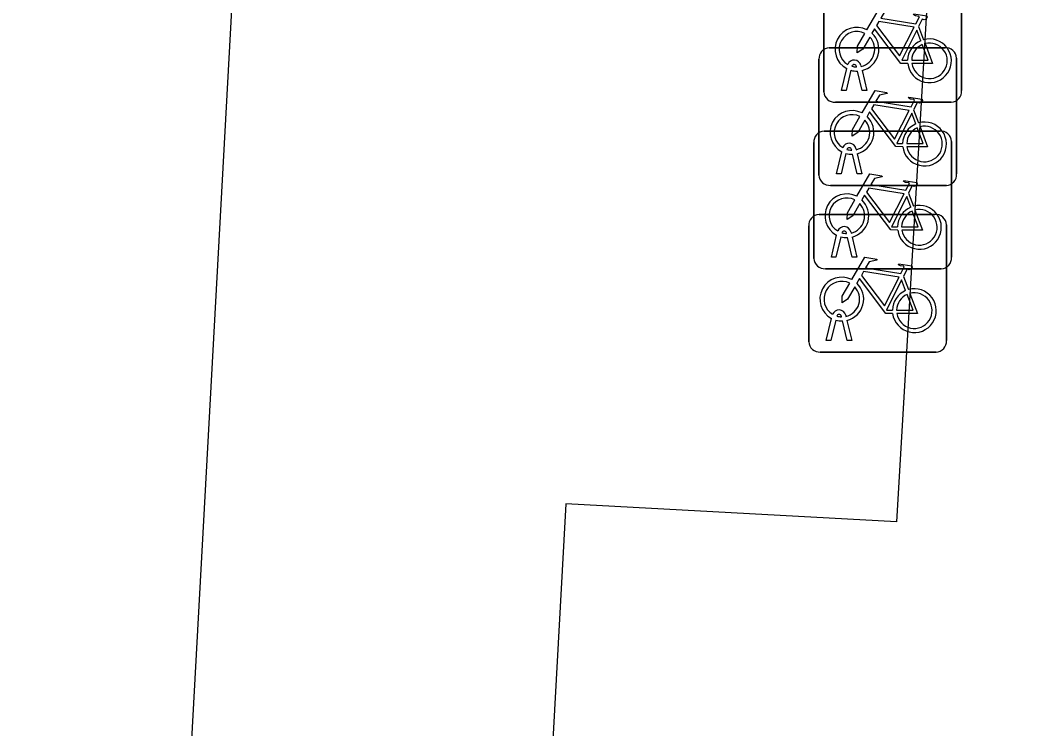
# Model space of a CAD drawing. Extents: x 157466 to 158888, y 383063 to 384677.
# Drawn here: x 157865.5 to 157872.83, y 384269.7 to 384274.84 of the extents above; entities that cross this region are included whole.
import ezdxf

# ---------------------------------------------------------------- set-up
doc = ezdxf.new("R2010")
doc.units = 0
doc.layers.add('IMGEO_Fietsenrek', color=7, linetype='Continuous')
doc.layers.add('IMGEO_Rijbaan_lokaal_gesloten', color=7, linetype='Continuous')

msp = doc.modelspace()

# ---------------------------------------------------------------- linework, layer by layer
at = {"layer": 'IMGEO_Fietsenrek'}
for p, q in [((157871.3335, 384274.3209), (157871.3335, 384275.1618)), ((157871.3335, 384275.1618), (157871.3335, 384274.3209)), ((157872.3325, 384275.1711), (157872.3325, 384274.3302)), ((157872.3325, 384274.3302), (157872.3325, 384275.1711)), ((157872.0202, 384274.7952), (157872.0565, 384274.7)), ((157871.3719, 384274.6415), (157872.2128, 384274.6415)), ((157872.2128, 384274.6415), (157871.3719, 384274.6415)), ((157871.2975, 384273.7169), (157871.2975, 384274.5578)), ((157871.2975, 384274.5578), (157871.2975, 384273.7169)), ((157872.2965, 384274.5671), (157872.2965, 384273.7262)), ((157872.2965, 384273.7262), (157872.2965, 384274.5671)), ((157871.4605, 384274.3303), (157871.4988, 384274.4903)), ((157871.5292, 384274.4781), (157871.4939, 384274.3303)), ((157871.5709, 384274.5019), (157871.5699, 384274.5062)), ((157871.612, 384274.3303), (157871.5781, 384274.472)), ((157871.6016, 384274.5134), (157871.6034, 384274.5055)), ((157871.6104, 384274.4763), (157871.6454, 384274.3303)), ((157871.4939, 384274.3303), (157871.4605, 384274.3303)), ((157871.6454, 384274.3303), (157871.612, 384274.3303)), ((157872.2581, 384274.2465), (157871.4172, 384274.2465)), ((157871.4172, 384274.2465), (157872.2581, 384274.2465)), ((157871.9842, 384274.1912), (157872.0205, 384274.096)), ((157871.3349, 384274.0365), (157872.1758, 384274.0365)), ((157872.1758, 384274.0365), (157871.3349, 384274.0365)), ((157871.2605, 384273.1119), (157871.2605, 384273.9528)), ((157871.2605, 384273.9528), (157871.2605, 384273.1119)), ((157872.2595, 384273.9621), (157872.2595, 384273.1212)), ((157872.2595, 384273.1212), (157872.2595, 384273.9621)), ((157871.4245, 384273.7263), (157871.4628, 384273.8863)), ((157871.4932, 384273.8741), (157871.4579, 384273.7263)), ((157871.5349, 384273.8979), (157871.5339, 384273.9022)), ((157871.5656, 384273.9094), (157871.5674, 384273.9015)), ((157871.576, 384273.7263), (157871.5421, 384273.868)), ((157871.5744, 384273.8723), (157871.6094, 384273.7263)), ((157871.4579, 384273.7263), (157871.4245, 384273.7263)), ((157871.6094, 384273.7263), (157871.576, 384273.7263)), ((157872.2221, 384273.6425), (157871.3812, 384273.6425)), ((157871.3812, 384273.6425), (157872.2221, 384273.6425)), ((157871.9472, 384273.5862), (157871.9835, 384273.491)), ((157871.2979, 384273.4315), (157872.1388, 384273.4315)), ((157872.1388, 384273.4315), (157871.2979, 384273.4315)), ((157871.2235, 384272.5069), (157871.2235, 384273.3478)), ((157871.2235, 384273.3478), (157871.2235, 384272.5069)), ((157871.4979, 384273.2929), (157871.4969, 384273.2972)), ((157871.5286, 384273.3044), (157871.5304, 384273.2965)), ((157872.2225, 384273.3571), (157872.2225, 384272.5162)), ((157872.2225, 384272.5162), (157872.2225, 384273.3571)), ((157871.3875, 384273.1213), (157871.4258, 384273.2813)), ((157871.4562, 384273.2691), (157871.4209, 384273.1213)), ((157871.539, 384273.1213), (157871.5051, 384273.263)), ((157871.5374, 384273.2673), (157871.5724, 384273.1213)), ((157871.4209, 384273.1213), (157871.3875, 384273.1213)), ((157871.5724, 384273.1213), (157871.539, 384273.1213)), ((157872.1851, 384273.0375), (157871.3442, 384273.0375)), ((157871.3442, 384273.0375), (157872.1851, 384273.0375)), ((157871.9102, 384272.9812), (157871.9465, 384272.886)), ((157871.3505, 384272.5163), (157871.3888, 384272.6763)), ((157871.4192, 384272.6641), (157871.3839, 384272.5163)), ((157871.4609, 384272.6879), (157871.4599, 384272.6922)), ((157871.502, 384272.5163), (157871.4681, 384272.658)), ((157871.4916, 384272.6994), (157871.4934, 384272.6915)), ((157871.5004, 384272.6623), (157871.5354, 384272.5163)), ((157871.3839, 384272.5163), (157871.3505, 384272.5163)), ((157871.5354, 384272.5163), (157871.502, 384272.5163)), ((157872.1481, 384272.4325), (157871.3072, 384272.4325)), ((157871.3072, 384272.4325), (157872.1481, 384272.4325))]:
    msp.add_line(p, q, dxfattribs=at)
for points in [[(157871.6461, 384274.7722), (157871.7408, 384274.9357), (157871.827, 384274.9219), (157871.8287, 384274.9132), (157871.7726, 384274.9023), (157871.7464, 384274.857), (157872.0016, 384274.8162)], [(157871.9887, 384274.791), (157871.7319, 384274.832), (157871.7152, 384274.8032), (157871.8822, 384274.5829), (157871.9887, 384274.791)], [(157872.0016, 384274.8162), (157872.0266, 384274.865), (157872.0215, 384274.869), (157871.9983, 384274.8727), (157871.9856, 384274.8802), (157871.9846, 384274.8833), (157871.9868, 384274.8879), (157872.0816, 384274.8728), (157872.0839, 384274.8625), (157872.0745, 384274.8501), (157872.0621, 384274.8437), (157872.0476, 384274.8499), (157872.0202, 384274.7952)], [(157871.9418, 384274.5275), (157871.8921, 384274.5276), (157871.7014, 384274.7793), (157871.6824, 384274.7465)], [(157872.0367, 384274.693), (157872.0074, 384274.7698), (157871.898, 384274.5517), (157871.9407, 384274.5516)], [(157871.6668, 384274.7197), (157871.6152, 384274.6305), (157871.5753, 384274.6045), (157871.5765, 384274.652), (157871.631, 384274.7462)], [(157871.9707, 384274.5515), (157872.0906, 384274.5513), (157872.0474, 384274.6649)], [(157872.0672, 384274.6718), (157872.1222, 384274.5272), (157871.9721, 384274.5275)], [(157871.6101, 384274.1682), (157871.7048, 384274.3317), (157871.791, 384274.3179), (157871.7927, 384274.3092), (157871.7366, 384274.2983), (157871.7104, 384274.253), (157871.9656, 384274.2122)], [(157871.9656, 384274.2122), (157871.9906, 384274.261), (157871.9855, 384274.265), (157871.9623, 384274.2687), (157871.9496, 384274.2762), (157871.9486, 384274.2793), (157871.9508, 384274.2839), (157872.0456, 384274.2688), (157872.0479, 384274.2585), (157872.0385, 384274.2461), (157872.0261, 384274.2397), (157872.0116, 384274.2459), (157871.9842, 384274.1912)], [(157871.9058, 384273.9235), (157871.8561, 384273.9236), (157871.6654, 384274.1753), (157871.6464, 384274.1425)], [(157871.9527, 384274.187), (157871.6959, 384274.228), (157871.6792, 384274.1992), (157871.8462, 384273.9789), (157871.9527, 384274.187)], [(157871.6308, 384274.1157), (157871.5792, 384274.0265), (157871.5393, 384274.0005), (157871.5405, 384274.048), (157871.595, 384274.1422)], [(157872.0007, 384274.089), (157871.9714, 384274.1658), (157871.862, 384273.9477), (157871.9047, 384273.9476)], [(157871.9347, 384273.9475), (157872.0546, 384273.9473), (157872.0114, 384274.0609)], [(157872.0312, 384274.0678), (157872.0862, 384273.9232), (157871.9361, 384273.9235)], [(157871.5731, 384273.5632), (157871.6678, 384273.7267), (157871.754, 384273.7129), (157871.7557, 384273.7042), (157871.6996, 384273.6933), (157871.6734, 384273.648), (157871.9286, 384273.6072)], [(157871.9286, 384273.6072), (157871.9536, 384273.656), (157871.9485, 384273.66), (157871.9253, 384273.6637), (157871.9126, 384273.6712), (157871.9116, 384273.6743), (157871.9138, 384273.6789), (157872.0086, 384273.6638), (157872.0109, 384273.6535), (157872.0015, 384273.6411), (157871.9891, 384273.6347), (157871.9746, 384273.6409), (157871.9472, 384273.5862)], [(157871.9157, 384273.582), (157871.6589, 384273.623), (157871.6422, 384273.5942), (157871.8092, 384273.3739), (157871.9157, 384273.582)], [(157871.5938, 384273.5107), (157871.5422, 384273.4215), (157871.5023, 384273.3955), (157871.5035, 384273.443), (157871.558, 384273.5372)], [(157871.8688, 384273.3185), (157871.8191, 384273.3186), (157871.6284, 384273.5703), (157871.6094, 384273.5375)], [(157871.9637, 384273.484), (157871.9344, 384273.5608), (157871.825, 384273.3427), (157871.8677, 384273.3426)], [(157871.8977, 384273.3425), (157872.0176, 384273.3423), (157871.9744, 384273.4559)], [(157871.9942, 384273.4628), (157872.0492, 384273.3182), (157871.8991, 384273.3185)], [(157871.5361, 384272.9582), (157871.6308, 384273.1217), (157871.717, 384273.1079), (157871.7187, 384273.0992), (157871.6626, 384273.0883), (157871.6364, 384273.043), (157871.8916, 384273.0022)], [(157871.8916, 384273.0022), (157871.9166, 384273.051), (157871.9115, 384273.055), (157871.8883, 384273.0587), (157871.8756, 384273.0662), (157871.8746, 384273.0693), (157871.8768, 384273.0739), (157871.9716, 384273.0588), (157871.9739, 384273.0485), (157871.9645, 384273.0361), (157871.9521, 384273.0297), (157871.9376, 384273.0359), (157871.9102, 384272.9812)], [(157871.8787, 384272.977), (157871.6219, 384273.018), (157871.6052, 384272.9892), (157871.7722, 384272.7689), (157871.8787, 384272.977)], [(157871.5568, 384272.9057), (157871.5052, 384272.8165), (157871.4653, 384272.7905), (157871.4665, 384272.838), (157871.521, 384272.9322)], [(157871.8318, 384272.7135), (157871.7821, 384272.7136), (157871.5914, 384272.9653), (157871.5724, 384272.9325)], [(157871.9267, 384272.879), (157871.8974, 384272.9558), (157871.788, 384272.7377), (157871.8307, 384272.7376)], [(157871.8607, 384272.7375), (157871.9806, 384272.7373), (157871.9374, 384272.8509)], [(157871.9572, 384272.8578), (157872.0122, 384272.7132), (157871.8621, 384272.7135)]]:
    msp.add_lwpolyline(points, dxfattribs=at)
for centre, radius, start, end in [((157871.5731, 384274.6309), 0.159, 62.67661, 242.13685), ((157871.5731, 384274.6309), 0.129, 63.31916, 238.90302), ((157871.5731, 384274.6309), 0.129, 283.60429, 43.43025), ((157871.5731, 384274.6309), 0.159, 283.5766, 46.60424), ((157872.0997, 384274.5469), 0.159, 113.3408, 178.32165), ((157872.0997, 384274.5469), 0.159, 187.0065, 105.77075), ((157871.3752, 384274.5636), 0.0779, 92.4484, 184.28452), ((157871.3752, 384274.5636), 0.0779, 92.4484, 184.28452), ((157872.0997, 384274.5469), 0.129, 113.92302, 177.95563), ((157872.0997, 384274.5469), 0.129, 188.67146, 104.58832), ((157872.2186, 384274.5638), 0.0779, 2.4484, 94.28452), ((157872.2186, 384274.5638), 0.0779, 2.4484, 94.28452), ((157871.5529, 384274.5023), 0.0499, 12.8025, 158.69338), ((157871.5731, 384274.6309), 0.159, 253.99666, 271.78671), ((157871.5529, 384274.5023), 0.0174, 12.8025, 163.45023), ((157871.5731, 384274.6309), 0.129, 253.41502, 269.02044), ((157871.4114, 384274.3242), 0.0779, 182.4484, 274.28452), ((157871.4114, 384274.3242), 0.0779, 182.4484, 274.28452), ((157872.2548, 384274.3244), 0.0779, 272.4484, 4.28452), ((157872.2548, 384274.3244), 0.0779, 272.4484, 4.28452), ((157871.5371, 384274.0269), 0.159, 62.67661, 242.13685), ((157871.5371, 384274.0269), 0.129, 63.31916, 238.90302), ((157871.5371, 384274.0269), 0.129, 283.60429, 43.43025), ((157871.5371, 384274.0269), 0.159, 283.5766, 46.60424), ((157872.0637, 384273.9429), 0.159, 187.0065, 105.77075), ((157871.3382, 384273.9586), 0.0779, 92.4484, 184.28452), ((157871.3382, 384273.9586), 0.0779, 92.4484, 184.28452), ((157872.0637, 384273.9429), 0.159, 113.3408, 178.32165), ((157872.0637, 384273.9429), 0.129, 113.92302, 177.95563), ((157872.0637, 384273.9429), 0.129, 188.67146, 104.58832), ((157872.1816, 384273.9588), 0.0779, 2.4484, 94.28452), ((157872.1816, 384273.9588), 0.0779, 2.4484, 94.28452), ((157871.5169, 384273.8983), 0.0499, 12.8025, 158.69338), ((157871.5371, 384274.0269), 0.159, 253.99666, 271.78671), ((157871.5169, 384273.8983), 0.0174, 12.8025, 163.45023), ((157871.5371, 384274.0269), 0.129, 253.41502, 269.02044), ((157871.3754, 384273.7202), 0.0779, 182.4484, 274.28452), ((157871.3754, 384273.7202), 0.0779, 182.4484, 274.28452), ((157872.2188, 384273.7204), 0.0779, 272.4484, 4.28452), ((157872.2188, 384273.7204), 0.0779, 272.4484, 4.28452), ((157871.5001, 384273.4219), 0.159, 62.67661, 242.13685), ((157871.5001, 384273.4219), 0.129, 63.31916, 238.90302), ((157871.5001, 384273.4219), 0.129, 283.60429, 43.43025), ((157871.5001, 384273.4219), 0.159, 283.5766, 46.60424), ((157872.0267, 384273.3379), 0.159, 113.3408, 178.32165), ((157872.0267, 384273.3379), 0.159, 187.0065, 105.77075), ((157872.0267, 384273.3379), 0.129, 113.92302, 177.95563), ((157872.0267, 384273.3379), 0.129, 188.67146, 104.58832), ((157871.3012, 384273.3536), 0.0779, 92.4484, 184.28452), ((157871.3012, 384273.3536), 0.0779, 92.4484, 184.28452), ((157872.1446, 384273.3538), 0.0779, 2.4484, 94.28452), ((157872.1446, 384273.3538), 0.0779, 2.4484, 94.28452), ((157871.4799, 384273.2933), 0.0499, 12.8025, 158.69338), ((157871.4799, 384273.2933), 0.0174, 12.8025, 163.45023), ((157871.5001, 384273.4219), 0.129, 253.41502, 269.02044), ((157871.5001, 384273.4219), 0.159, 253.99666, 271.78671), ((157871.3384, 384273.1152), 0.0779, 182.4484, 274.28452), ((157871.3384, 384273.1152), 0.0779, 182.4484, 274.28452), ((157872.1818, 384273.1154), 0.0779, 272.4484, 4.28452), ((157872.1818, 384273.1154), 0.0779, 272.4484, 4.28452), ((157871.4631, 384272.8169), 0.159, 62.67661, 242.13685), ((157871.4631, 384272.8169), 0.129, 63.31916, 238.90302), ((157871.4631, 384272.8169), 0.159, 283.5766, 46.60424), ((157871.4631, 384272.8169), 0.129, 283.60429, 43.43025), ((157871.9897, 384272.7329), 0.159, 113.3408, 178.32165), ((157871.9897, 384272.7329), 0.159, 187.0065, 105.77075), ((157871.9897, 384272.7329), 0.129, 113.92302, 177.95563), ((157871.9897, 384272.7329), 0.129, 188.67146, 104.58832), ((157871.4429, 384272.6883), 0.0499, 12.8025, 158.69338), ((157871.4429, 384272.6883), 0.0174, 12.8025, 163.45023), ((157871.4631, 384272.8169), 0.159, 253.99666, 271.78671), ((157871.4631, 384272.8169), 0.129, 253.41502, 269.02044), ((157871.3014, 384272.5102), 0.0779, 182.4484, 274.28452), ((157871.3014, 384272.5102), 0.0779, 182.4484, 274.28452), ((157872.1448, 384272.5104), 0.0779, 272.4484, 4.28452), ((157872.1448, 384272.5104), 0.0779, 272.4484, 4.28452)]:
    msp.add_arc(centre, radius, start, end, dxfattribs=at)
at = {"layer": 'IMGEO_Rijbaan_lokaal_gesloten'}
for points in [[(157875.291, 384378.432), (157870.889, 384335.918), (157869.292, 384316.073), (157865.666, 384250), (157865.5, 384246.978)], [(157872.709, 384285.645), (157871.861, 384271.199), (157869.46, 384271.33), (157868.286, 384250), (157866.429, 384213.999), (157866.127, 384208.426), (157865.858, 384203.447)]]:
    msp.add_lwpolyline(points, dxfattribs=at)

doc.saveas('drawing.dxf')
